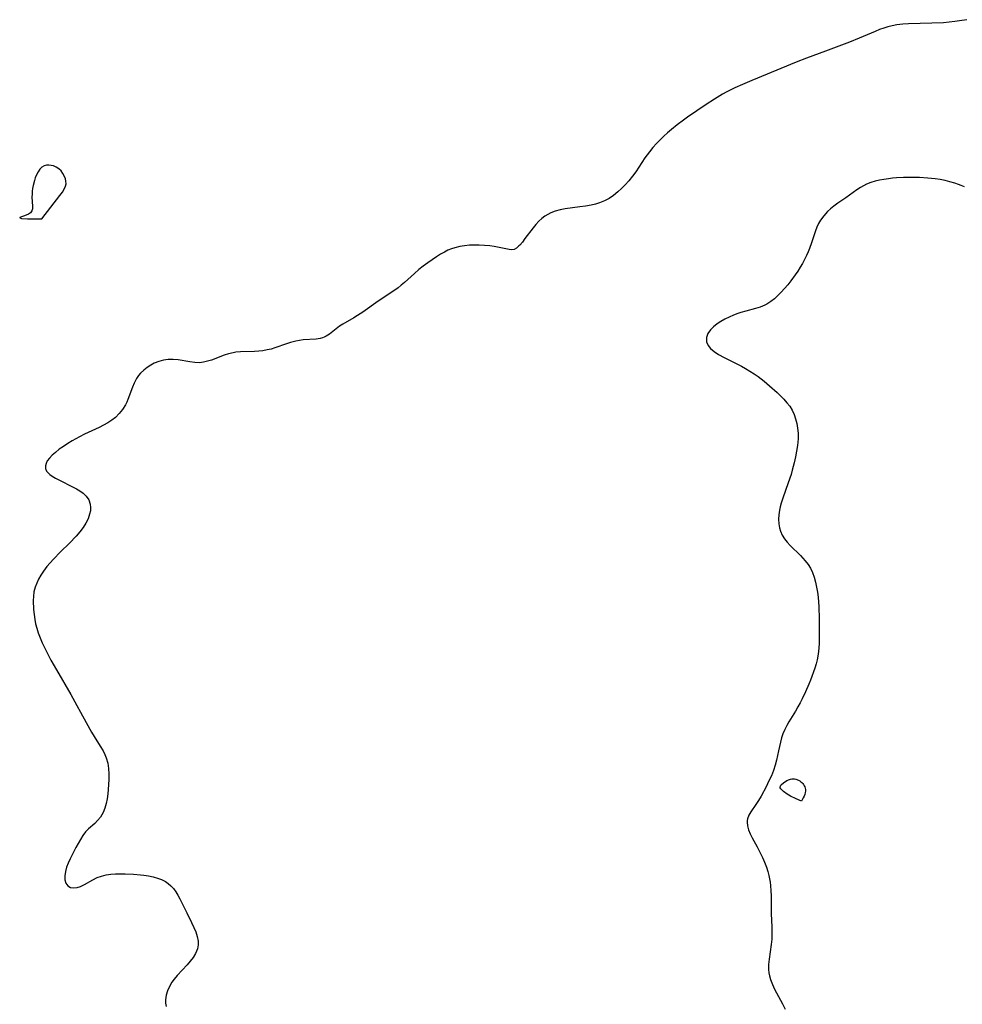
# Model space of a CAD drawing. Header units: inches. Extents: x 1073367 to 1082519, y 1569854 to 1574957.
# Tile 286 of 565: x 1080391 to 1080689, y 1570705 to 1571016. Entities that reach past the tile are written whole.
import ezdxf

# ---------------------------------------------------------------- set-up
doc = ezdxf.new("R2010")
doc.units = ezdxf.units.IN
doc.header["$MEASUREMENT"] = 0
doc.layers.add('CGG_CurvaNivelLidar_v1', color=7, linetype='Continuous', lineweight=30, true_color=0x008008)

msp = doc.modelspace()

# ---------------------------------------------------------------- linework, layer by layer
at = {"layer": 'CGG_CurvaNivelLidar_v1'}
for points in [[(1080690.7919, 1571016.0409, 76.5), (1080688.4696, 1571015.646, 76.5), (1080686.9389, 1571015.4371, 76.5), (1080685.1378, 1571015.2443, 76.5), (1080683.3303, 1571015.098, 76.5), (1080679.709, 1571014.9096, 76.5), (1080672.299, 1571014.775, 76.5), (1080670.5437, 1571014.6622, 76.5), (1080668.6636, 1571014.4251, 76.5), (1080667.1907, 1571014.1392, 76.5), (1080665.8336, 1571013.7934, 76.5), (1080664.4945, 1571013.379, 76.5), (1080663.1737, 1571012.9031, 76.5), (1080661.7621, 1571012.328, 76.5), (1080656.7366, 1571010.1725, 76.5), (1080653.6317, 1571008.9493, 76.5), (1080646.1103, 1571006.086, 76.5), (1080640.1007, 1571003.8706, 76.5), (1080636.818, 1571002.6, 76.5), (1080622.857, 1570996.8726, 76.5), (1080619.8737, 1570995.6033, 76.5), (1080617.3981, 1570994.4685, 76.5), (1080614.8892, 1570993.1906, 76.5), (1080613.5838, 1570992.4623, 76.5), (1080611.0226, 1570990.9167, 76.5), (1080608.3749, 1570989.1948, 76.5), (1080602.4876, 1570985.2007, 76.5), (1080601.2167, 1570984.2987, 76.5), (1080599.1782, 1570982.7822, 76.5), (1080597.4359, 1570981.3811, 76.5), (1080596.2156, 1570980.3276, 76.5), (1080595.0268, 1570979.2414, 76.5), (1080593.8717, 1570978.1229, 76.5), (1080592.6741, 1570976.886, 76.5), (1080591.524, 1570975.6106, 76.5), (1080590.4278, 1570974.2952, 76.5), (1080588.9889, 1570972.359, 76.5), (1080586.1173, 1570968.0086, 76.5), (1080585.1179, 1570966.6003, 76.5), (1080583.9727, 1570965.1629, 76.5), (1080582.7522, 1570963.8032, 76.5), (1080581.6434, 1570962.6927, 76.5), (1080580.4973, 1570961.6418, 76.5), (1080579.1396, 1570960.5158, 76.5), (1080577.7101, 1570959.5219, 76.5), (1080576.2453, 1570958.74, 76.5), (1080574.6952, 1570958.1314, 76.5), (1080573.4045, 1570957.7644, 76.5), (1080572.0792, 1570957.4705, 76.5), (1080570.2636, 1570957.1376, 76.5), (1080568.422, 1570956.8538, 76.5), (1080563.8775, 1570956.2306, 76.5), (1080562.2429, 1570955.9285, 76.5), (1080560.718, 1570955.5281, 76.5), (1080559.2663, 1570954.9812, 76.5), (1080558.3191, 1570954.5007, 76.5), (1080557.4199, 1570953.9392, 76.5), (1080556.4338, 1570953.1924, 76.5), (1080555.5172, 1570952.3595, 76.5), (1080554.575, 1570951.3458, 76.5), (1080553.6988, 1570950.2746, 76.5), (1080551.1286, 1570946.8385, 76.5), (1080550.2973, 1570945.7701, 76.5), (1080549.4796, 1570944.8132, 76.5), (1080549.2261, 1570944.5462, 76.5), (1080548.4647, 1570943.879, 76.5), (1080547.662, 1570943.4631, 76.5), (1080546.9161, 1570943.3468, 76.5), (1080546.0985, 1570943.3997, 76.5), (1080541.363, 1570944.3312, 76.5), (1080540.0009, 1570944.5462, 76.5), (1080538.3488, 1570944.7244, 76.5), (1080536.6748, 1570944.8061, 76.5), (1080535.1316, 1570944.8071, 76.5), (1080533.5818, 1570944.7361, 76.5), (1080532.0374, 1570944.5836, 76.5), (1080530.5105, 1570944.3351, 76.5), (1080528.9708, 1570943.9603, 76.5), (1080527.9415, 1570943.6264, 76.5), (1080526.7772, 1570943.1596, 76.5), (1080525.6514, 1570942.612, 76.5), (1080524.4032, 1570941.8901, 76.5), (1080523.1885, 1570941.1035, 76.5), (1080520.4492, 1570939.2468, 76.5), (1080518.9339, 1570938.1594, 76.5), (1080517.544, 1570937.0465, 76.5), (1080516.1962, 1570935.8683, 76.5), (1080513.0208, 1570932.9468, 76.5), (1080512.0446, 1570932.1042, 76.5), (1080511.0385, 1570931.3049, 76.5), (1080509.7355, 1570930.3816, 76.5), (1080504.725, 1570927.0747, 76.5), (1080499.9114, 1570923.6559, 76.5), (1080498.2108, 1570922.5038, 76.5), (1080497.021, 1570921.774, 76.5), (1080493.6044, 1570919.8547, 76.5), (1080492.5666, 1570919.2018, 76.5), (1080491.4533, 1570918.3732, 76.5), (1080489.3515, 1570916.6981, 76.5), (1080488.2626, 1570915.9931, 76.5), (1080487.6845, 1570915.7056, 76.5), (1080487.1784, 1570915.5072, 76.5), (1080486.4198, 1570915.2925, 76.5), (1080485.1549, 1570915.0869, 76.5), (1080481.0541, 1570914.8251, 76.5), (1080479.8909, 1570914.6876, 76.5), (1080478.7215, 1570914.4846, 76.5), (1080476.9961, 1570914.057, 76.5), (1080475.7322, 1570913.6473, 76.5), (1080472.1312, 1570912.3303, 76.5), (1080470.934, 1570911.9616, 76.5), (1080469.6325, 1570911.655, 76.5), (1080468.3063, 1570911.4359, 76.5), (1080466.9819, 1570911.2977, 76.5), (1080465.6499, 1570911.2193, 76.5), (1080461.2368, 1570911.0762, 76.5), (1080459.7958, 1570910.9328, 76.5), (1080458.8919, 1570910.7812, 76.5), (1080457.4634, 1570910.4244, 76.5), (1080456.0627, 1570909.9652, 76.5), (1080452.0879, 1570908.4789, 76.5), (1080450.8245, 1570908.0813, 76.5), (1080449.5593, 1570907.7848, 76.5), (1080448.2888, 1570907.631, 76.5), (1080446.7699, 1570907.6679, 76.5), (1080445.2377, 1570907.8749, 76.5), (1080441.5268, 1570908.5369, 76.5), (1080439.9713, 1570908.6954, 76.5), (1080438.4218, 1570908.6898, 76.5), (1080436.9104, 1570908.4701, 76.5), (1080435.4314, 1570908.0541, 76.5), (1080434.001, 1570907.4668, 76.5), (1080432.8668, 1570906.8631, 76.5), (1080431.7154, 1570906.1135, 76.5), (1080430.6403, 1570905.2635, 76.5), (1080429.6601, 1570904.3147, 76.5), (1080429.0463, 1570903.5958, 76.5), (1080428.3676, 1570902.6248, 76.5), (1080427.612, 1570901.1873, 76.5), (1080427.0911, 1570899.9326, 76.5), (1080425.6658, 1570896.0406, 76.5), (1080425.3018, 1570895.1832, 76.5), (1080424.895, 1570894.3481, 76.5), (1080424.0017, 1570892.8856, 76.5), (1080422.9309, 1570891.5398, 76.5), (1080421.6903, 1570890.332, 76.5), (1080420.54, 1570889.4509, 76.5), (1080419.2979, 1570888.6582, 76.5), (1080417.9861, 1570887.9313, 76.5), (1080416.5325, 1570887.205, 76.5), (1080411.9009, 1570884.9983, 76.5), (1080410.3412, 1570884.2126, 76.5), (1080408.0961, 1570882.9849, 76.5), (1080406.6553, 1570882.1083, 76.5), (1080405.2751, 1570881.1955, 76.5), (1080403.9693, 1570880.2568, 76.5), (1080402.7584, 1570879.3013, 76.5), (1080401.7432, 1570878.4026, 76.5), (1080400.8721, 1570877.4929, 76.5), (1080400.1915, 1570876.5681, 76.5), (1080399.8153, 1570875.8108, 76.5), (1080399.6102, 1570875.0625, 76.5), (1080399.6238, 1570874.1785, 76.5), (1080399.9778, 1570873.3576, 76.5), (1080400.4181, 1570872.8146, 76.5), (1080401.0346, 1570872.263, 76.5), (1080401.7697, 1570871.7406, 76.5), (1080402.7834, 1570871.1387, 76.5), (1080409.4338, 1570867.7734, 76.5), (1080410.517, 1570867.1448, 76.5), (1080411.497, 1570866.4416, 76.5), (1080412.5209, 1570865.4144, 76.5), (1080413.2867, 1570864.2414, 76.5), (1080413.7468, 1570862.9528, 76.5), (1080413.8627, 1570861.9063, 76.5), (1080413.7947, 1570860.8221, 76.5), (1080413.5695, 1570859.7152, 76.5), (1080413.0734, 1570858.2748, 76.5), (1080412.3744, 1570856.8715, 76.5), (1080411.5008, 1570855.498, 76.5), (1080410.4821, 1570854.1648, 76.5), (1080409.3135, 1570852.8422, 76.5), (1080407.1653, 1570850.6269, 76.5), (1080404.3442, 1570847.8238, 76.5), (1080402.1326, 1570845.5551, 76.5), (1080401.0768, 1570844.3946, 76.5), (1080400.0766, 1570843.2068, 76.5), (1080398.9686, 1570841.724, 76.5), (1080398.1692, 1570840.4978, 76.5), (1080397.4579, 1570839.2446, 76.5), (1080396.8482, 1570837.9669, 76.5), (1080396.3589, 1570836.6659, 76.5), (1080395.9806, 1570835.2005, 76.5), (1080395.7807, 1570833.7231, 76.5), (1080395.7457, 1570832.4811, 76.5), (1080395.8613, 1570829.6584, 76.5), (1080395.991, 1570828.0633, 76.5), (1080396.2071, 1570826.4545, 76.5), (1080396.4882, 1570825.0666, 76.5), (1080396.8571, 1570823.6828, 76.5), (1080397.3362, 1570822.226, 76.5), (1080397.9328, 1570820.6712, 76.5), (1080398.5987, 1570819.1291, 76.5), (1080399.4357, 1570817.3664, 76.5), (1080401.3532, 1570813.6046, 76.5), (1080403.0552, 1570810.5236, 76.5), (1080407.6433, 1570802.7793, 76.5), (1080408.9142, 1570800.4647, 76.5), (1080411.2703, 1570796.0306, 76.5), (1080414.2049, 1570790.8274, 76.5), (1080414.9709, 1570789.545, 76.5), (1080416.9359, 1570786.4831, 76.5), (1080417.8423, 1570784.9484, 76.5), (1080418.3914, 1570783.8539, 76.5), (1080418.83, 1570782.7733, 76.5), (1080419.3001, 1570781.0676, 76.5), (1080419.5472, 1570779.3996, 76.5), (1080419.6471, 1570777.6972, 76.5), (1080419.6398, 1570775.9763, 76.5), (1080419.5555, 1570774.2519, 76.5), (1080419.2897, 1570771.3679, 76.5), (1080419.0782, 1570769.8058, 76.5), (1080418.7921, 1570768.2865, 76.5), (1080418.3998, 1570766.8308, 76.5), (1080417.8622, 1570765.4632, 76.5), (1080417.4644, 1570764.7172, 76.5), (1080416.9861, 1570763.9975, 76.5), (1080416.084, 1570762.9283, 76.5), (1080415.1561, 1570762.0238, 76.5), (1080413.219, 1570760.2668, 76.5), (1080412.3054, 1570759.3199, 76.5), (1080411.4223, 1570758.1939, 76.5), (1080410.6263, 1570756.9762, 76.5), (1080409.891, 1570755.6992, 76.5), (1080409.1933, 1570754.3935, 76.5), (1080407.3668, 1570750.7936, 76.5), (1080406.7717, 1570749.4702, 76.5), (1080406.268, 1570748.1528, 76.5), (1080405.8983, 1570746.8576, 76.5), (1080405.6968, 1570745.47, 76.5), (1080405.7471, 1570744.1936, 76.5), (1080406.0645, 1570743.1263, 76.5), (1080406.6513, 1570742.3048, 76.5), (1080407.5041, 1570741.8001, 76.5), (1080408.5495, 1570741.6296, 76.5), (1080409.5779, 1570741.7565, 76.5), (1080410.6602, 1570742.1028, 76.5), (1080411.9646, 1570742.7221, 76.5), (1080414.5921, 1570744.2279, 76.5), (1080415.9647, 1570744.9057, 76.5), (1080417.346, 1570745.392, 76.5), (1080418.8141, 1570745.7389, 76.5), (1080420.2811, 1570745.9553, 76.5), (1080421.7902, 1570746.0736, 76.5), (1080423.2821, 1570746.1087, 76.5), (1080424.7914, 1570746.0842, 76.5), (1080427.4044, 1570745.9519, 76.5), (1080429.5937, 1570745.7754, 76.5), (1080430.681, 1570745.6552, 76.5), (1080432.1577, 1570745.4359, 76.5), (1080433.5945, 1570745.1459, 76.5), (1080434.9765, 1570744.7732, 76.5), (1080436.2854, 1570744.3012, 76.5), (1080437.4931, 1570743.7058, 76.5), (1080438.4305, 1570743.0661, 76.5), (1080439.2521, 1570742.3212, 76.5), (1080440.0403, 1570741.4125, 76.5), (1080440.7521, 1570740.4116, 76.5), (1080441.4063, 1570739.3363, 76.5), (1080442.0232, 1570738.21, 76.5), (1080443.466, 1570735.4095, 76.5), (1080444.2996, 1570733.7503, 76.5), (1080445.7755, 1570730.6766, 76.5), (1080446.4615, 1570729.1836, 76.5), (1080447.0731, 1570727.7196, 76.5), (1080447.5566, 1570726.2836, 76.5), (1080447.8534, 1570724.8567, 76.5), (1080447.8957, 1570723.6537, 76.5), (1080447.661, 1570722.3979, 76.5), (1080447.3806, 1570721.6417, 76.5), (1080447.0128, 1570720.8978, 76.5), (1080446.2536, 1570719.6955, 76.5), (1080445.3481, 1570718.5159, 76.5), (1080444.3408, 1570717.3544, 76.5), (1080441.2199, 1570713.9881, 76.5), (1080440.2544, 1570712.8178, 76.5), (1080439.5355, 1570711.8098, 76.5), (1080438.7577, 1570710.4753, 76.5), (1080438.1485, 1570709.1005, 76.5), (1080437.7296, 1570707.7062, 76.5), (1080437.5348, 1570706.312, 76.5), (1080437.568, 1570705.2121, 76.5), (1080437.7809, 1570704.142, 76.5)], [(1080690.0547, 1570963.1841, 77), (1080688.9283, 1570963.6825, 77), (1080688.1177, 1570963.9969, 77), (1080686.929, 1570964.3986, 77), (1080685.4114, 1570964.829, 77), (1080683.8663, 1570965.1914, 77), (1080682.2998, 1570965.4935, 77), (1080680.7164, 1570965.7392, 77), (1080678.4362, 1570965.9938, 77), (1080675.7857, 1570966.1529, 77), (1080674.086, 1570966.1838, 77), (1080670.691, 1570966.1263, 77), (1080668.4818, 1570966.0205, 77), (1080667.2454, 1570965.9264, 77), (1080666.0191, 1570965.7971, 77), (1080664.5668, 1570965.5856, 77), (1080663.1383, 1570965.3101, 77), (1080661.74, 1570964.9678, 77), (1080660.3797, 1570964.5516, 77), (1080659.0589, 1570964.0432, 77), (1080658.0528, 1570963.5569, 77), (1080657.1206, 1570963.023, 77), (1080655.9487, 1570962.2635, 77), (1080654.7981, 1570961.4539, 77), (1080652.507, 1570959.7887, 77), (1080649.9651, 1570958.0049, 77), (1080648.7245, 1570957.0878, 77), (1080647.7192, 1570956.272, 77), (1080646.7683, 1570955.4061, 77), (1080645.5579, 1570954.0937, 77), (1080644.5188, 1570952.6523, 77), (1080643.9207, 1570951.5842, 77), (1080643.4013, 1570950.462, 77), (1080642.9407, 1570949.2987, 77), (1080642.5935, 1570948.3223, 77), (1080641.6715, 1570945.5532, 77), (1080641.0366, 1570943.7742, 77), (1080640.5728, 1570942.6212, 77), (1080640.0665, 1570941.4819, 77), (1080639.4544, 1570940.235, 77), (1080638.7949, 1570939.0087, 77), (1080638.0921, 1570937.8041, 77), (1080637.3151, 1570936.5699, 77), (1080636.5005, 1570935.36, 77), (1080635.168, 1570933.5243, 77), (1080634.1918, 1570932.2758, 77), (1080633.1816, 1570931.068, 77), (1080632.1339, 1570929.9108, 77), (1080631.0629, 1570928.8363, 77), (1080629.9441, 1570927.8389, 77), (1080628.7691, 1570926.9382, 77), (1080627.5262, 1570926.1588, 77), (1080626.8732, 1570925.8221, 77), (1080625.4528, 1570925.2361, 77), (1080623.9712, 1570924.7633, 77), (1080620.9131, 1570923.9538, 77), (1080619.378, 1570923.5218, 77), (1080618.3793, 1570923.1975, 77), (1080617.0047, 1570922.6807, 77), (1080615.6134, 1570922.0738, 77), (1080614.2746, 1570921.4052, 77), (1080613.004, 1570920.6808, 77), (1080611.8226, 1570919.9041, 77), (1080610.6689, 1570918.9963, 77), (1080609.7053, 1570918.0145, 77), (1080608.9211, 1570916.8204, 77), (1080608.5027, 1570915.5663, 77), (1080608.4521, 1570914.8725, 77), (1080608.5376, 1570914.1885, 77), (1080608.9851, 1570913.1043, 77), (1080609.7521, 1570912.134, 77), (1080610.9182, 1570911.1498, 77), (1080612.3157, 1570910.249, 77), (1080614.0711, 1570909.2897, 77), (1080619.5119, 1570906.5348, 77), (1080620.8635, 1570905.8107, 77), (1080622.218, 1570905.0082, 77), (1080623.5412, 1570904.1468, 77), (1080624.8327, 1570903.2351, 77), (1080625.781, 1570902.5218, 77), (1080626.7122, 1570901.7883, 77), (1080628.4266, 1570900.3575, 77), (1080630.7843, 1570898.2123, 77), (1080632.9424, 1570896.0611, 77), (1080633.9122, 1570894.9803, 77), (1080634.7867, 1570893.8589, 77), (1080635.531, 1570892.6759, 77), (1080636.1682, 1570891.2953, 77), (1080636.6483, 1570889.879, 77), (1080637.0125, 1570888.4071, 77), (1080637.2676, 1570886.8939, 77), (1080637.4126, 1570885.3512, 77), (1080637.4335, 1570883.575, 77), (1080637.2604, 1570881.4974, 77), (1080636.9771, 1570879.6778, 77), (1080636.6109, 1570877.8545, 77), (1080636.1917, 1570876.0309, 77), (1080635.583, 1570873.6513, 77), (1080635.1927, 1570872.3167, 77), (1080634.3311, 1570869.6765, 77), (1080632.5784, 1570864.8118, 77), (1080632.0794, 1570863.2381, 77), (1080631.7912, 1570862.113, 77), (1080631.5634, 1570860.9884, 77), (1080631.3614, 1570859.5512, 77), (1080631.2731, 1570858.1345, 77), (1080631.3183, 1570856.7505, 77), (1080631.5238, 1570855.4135, 77), (1080631.8347, 1570854.3677, 77), (1080632.4038, 1570853.1601, 77), (1080633.1457, 1570852.0135, 77), (1080634.0165, 1570850.9128, 77), (1080634.979, 1570849.845, 77), (1080638.1439, 1570846.6701, 77), (1080638.9425, 1570845.8387, 77), (1080639.7019, 1570844.9794, 77), (1080640.5633, 1570843.8517, 77), (1080641.3111, 1570842.6511, 77), (1080641.9707, 1570841.277, 77), (1080642.4999, 1570839.8312, 77), (1080642.9467, 1570838.2296, 77), (1080643.2749, 1570836.6781, 77), (1080643.5301, 1570835.0944, 77), (1080643.7255, 1570833.487, 77), (1080643.9612, 1570830.4863, 77), (1080644.096, 1570826.7167, 77), (1080644.1336, 1570822.0503, 77), (1080644.0816, 1570818.9998, 77), (1080644.0099, 1570817.3899, 77), (1080643.8195, 1570815.5568, 77), (1080643.4852, 1570813.7472, 77), (1080643.1352, 1570812.4202, 77), (1080642.7199, 1570811.105, 77), (1080641.3218, 1570807.2507, 77), (1080640.8183, 1570805.984, 77), (1080639.7886, 1570803.6009, 77), (1080638.7557, 1570801.4181, 77), (1080638.1239, 1570800.1701, 77), (1080637.3979, 1570798.8285, 77), (1080636.6407, 1570797.514, 77), (1080634.5084, 1570794.0799, 77), (1080633.8724, 1570792.9997, 77), (1080633.1969, 1570791.6951, 77), (1080632.6246, 1570790.3516, 77), (1080632.1912, 1570789.0476, 77), (1080631.8353, 1570787.7163, 77), (1080631.2207, 1570784.9648, 77), (1080630.6074, 1570781.9693, 77), (1080630.2206, 1570780.3965, 77), (1080629.6618, 1570778.7244, 77), (1080628.9839, 1570777.0766, 77), (1080628.2338, 1570775.4446, 77), (1080627.3439, 1570773.6326, 77), (1080625.7326, 1570770.6719, 77), (1080624.9227, 1570769.3062, 77), (1080624.0943, 1570768.0066, 77), (1080622.5458, 1570765.7133, 77), (1080621.912, 1570764.6076, 77), (1080621.4701, 1570763.4889, 77), (1080621.3595, 1570762.9942, 77), (1080621.3048, 1570762.4537, 77), (1080621.3995, 1570761.2536, 77), (1080621.7299, 1570760.0227, 77), (1080622.2362, 1570758.767, 77), (1080622.8684, 1570757.4915, 77), (1080624.4766, 1570754.623, 77), (1080625.2782, 1570753.1307, 77), (1080626.1528, 1570751.2921, 77), (1080626.8279, 1570749.7491, 77), (1080627.4358, 1570748.1685, 77), (1080627.8481, 1570746.8615, 77), (1080628.1895, 1570745.528, 77), (1080628.581, 1570743.4479, 77), (1080628.7225, 1570742.359, 77), (1080628.8543, 1570740.7679, 77), (1080628.9204, 1570739.1672, 77), (1080628.9751, 1570733.5715, 77), (1080629.129, 1570729.2074, 77), (1080629.1559, 1570727.3168, 77), (1080629.097, 1570725.4425, 77), (1080628.933, 1570723.7236, 77), (1080628.2413, 1570719.1575, 77), (1080628.082, 1570717.4801, 77), (1080628.0802, 1570715.8185, 77), (1080628.1849, 1570714.8215, 77), (1080628.3743, 1570713.8354, 77), (1080628.7075, 1570712.6764, 77), (1080629.3153, 1570711.1263, 77), (1080630.0228, 1570709.652, 77), (1080632.4807, 1570705.0413, 77), (1080633.3317, 1570703.3571, 77)]]:
    msp.add_polyline3d(points, dxfattribs=at)
for points in [[(1080398.5, 1570953.0978, 76.5), (1080404.1903, 1570960.4508, 76.5), (1080404.9484, 1570961.5126, 76.5), (1080405.5512, 1570962.4969, 76.5), (1080405.9392, 1570963.3758, 76.5), (1080406.1047, 1570964.1924, 76.5), (1080406.0778, 1570964.9688, 76.5), (1080405.9036, 1570965.7447, 76.5), (1080405.6175, 1570966.5085, 76.5), (1080405.1396, 1570967.4227, 76.5), (1080404.54, 1570968.2537, 76.5), (1080403.8163, 1570968.9501, 76.5), (1080403.0115, 1570969.4487, 76.5), (1080402.1367, 1570969.8045, 76.5), (1080401.3836, 1570970.0051, 76.5), (1080400.6354, 1570970.1036, 76.5), (1080399.9121, 1570970.0759, 76.5), (1080399.2341, 1570969.891, 76.5), (1080398.5123, 1570969.44, 76.5), (1080397.8711, 1570968.7828, 76.5), (1080397.3025, 1570967.9722, 76.5), (1080396.8039, 1570967.048, 76.5), (1080396.3785, 1570966.0396, 76.5), (1080396.1193, 1570965.2699, 76.5), (1080395.7148, 1570963.6685, 76.5), (1080395.5482, 1570962.7387, 76.5), (1080395.428, 1570961.8087, 76.5), (1080395.357, 1570960.8884, 76.5), (1080395.3403, 1570959.9883, 76.5), (1080395.5165, 1570957.12, 76.5), (1080395.4813, 1570956.316, 76.5), (1080395.2937, 1570955.6281, 76.5), (1080394.8578, 1570955.0358, 76.5), (1080394.2354, 1570954.5807, 76.5), (1080393.5052, 1570954.2282, 76.5), (1080391.5462, 1570953.548, 76.5), (1080391.4654, 1570953.3934, 76.5), (1080392.0304, 1570953.2543, 76.5), (1080393.9457, 1570953.1369, 76.5)], [(1080638.5, 1570769.0359, 77), (1080636.8074, 1570769.7843, 77), (1080635.0428, 1570770.6813, 77), (1080634.0312, 1570771.2931, 77), (1080632.8571, 1570772.1324, 77), (1080632.2147, 1570772.7021, 77), (1080631.9726, 1570772.9883, 77), (1080631.8109, 1570773.2747, 77), (1080631.7589, 1570773.5608, 77), (1080631.8287, 1570773.8228, 77), (1080631.9913, 1570774.0836, 77), (1080632.2221, 1570774.3424, 77), (1080632.8188, 1570774.8495, 77), (1080633.8951, 1570775.5478, 77), (1080634.6697, 1570775.9168, 77), (1080635.067, 1570776.0468, 77), (1080635.4701, 1570776.1226, 77), (1080635.8937, 1570776.1309, 77), (1080636.3198, 1570776.0782, 77), (1080636.7444, 1570775.9772, 77), (1080637.5721, 1570775.6599, 77), (1080637.9641, 1570775.449, 77), (1080638.3316, 1570775.2006, 77), (1080638.6369, 1570774.9393, 77), (1080638.9133, 1570774.6479, 77), (1080639.1586, 1570774.3303, 77), (1080639.3862, 1570773.9572, 77), (1080639.5682, 1570773.5609, 77), (1080639.6745, 1570773.1788, 77), (1080639.7264, 1570772.7428, 77), (1080639.7219, 1570772.2709, 77), (1080639.6593, 1570771.7809, 77), (1080639.512, 1570771.1922, 77), (1080639.3109, 1570770.6273, 77), (1080639.0851, 1570770.111, 77)]]:
    msp.add_polyline3d(points, close=True, dxfattribs=at)

doc.saveas('drawing.dxf')
